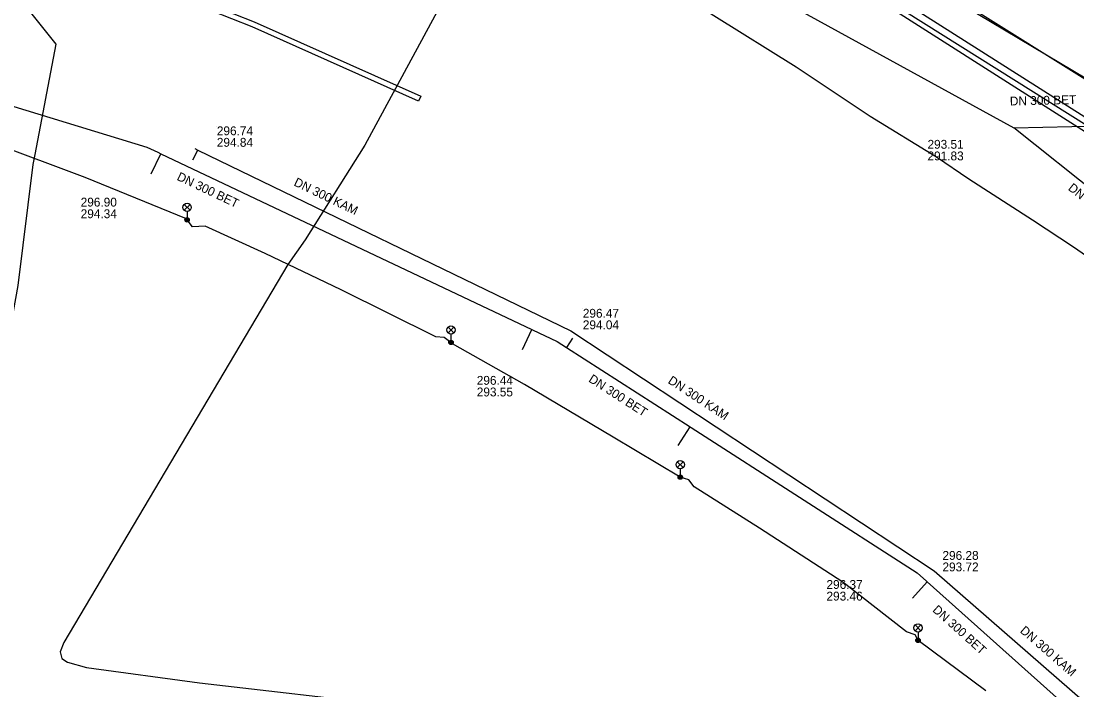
# Model space of a CAD drawing. Extents: x -595540 to -593988, y -1160850 to -1159202.
# Drawn here: x -594204.3 to -594108.9, y -1159503.5 to -1159443.1 of the extents above; entities that cross this region are included whole.
import ezdxf

# ---------------------------------------------------------------- set-up
doc = ezdxf.new("R2010")
doc.units = 0
for name, color, linetype in [('BKOM-ODVODNENI_objekt', 7, 'Continuous'), ('BVK-DESTOVA_popisy', 7, 'Continuous'), ('BVK-DESTOVA_trasa sítě', 7, 'Continuous'), ('BVK-SPLASKOVA_popisy', 7, 'Continuous'), ('BVK-SPLASKOVA_trasa sítě', 7, 'Continuous'), ('CETIN_kabel podzemní', 7, 'Continuous'), ('CETIN_kabelovod', 7, 'Continuous'), ('DESTOVA-NEPROVOZOVANA_popisy', 7, 'Continuous'), ('DESTOVA_trasa neprovozované sítě', 7, 'Continuous'), ('DSP-SDEL-VODAFONE_kabel', 7, 'Continuous'), ('EON-NN_kabel', 7, 'Continuous'), ('SPLASKOVA_neprovozovaná  trasa sítě', 7, 'Continuous'), ('TSB_kabel VO', 7, 'Continuous'), ('TSB_lampy VO', 7, 'Continuous')]:
    doc.layers.add(name, color=color, linetype=linetype)

msp = doc.modelspace()

# ---------------------------------------------------------------- linework, layer by layer
at = {"layer": 'BKOM-ODVODNENI_objekt'}
msp.add_lwpolyline([(-594168.19, -1159449.86), (-594168.43, -1159450.3), (-594183.46, -1159443.59), (-594198.16, -1159437.79), (-594197.97, -1159437.33), (-594183.27, -1159443.13)], close=True, dxfattribs=at)
at = {"layer": 'BVK-DESTOVA_popisy'}
for p, q in [((-594198.96, -1159459.958), (-594198.96, -1159459.958)), ((-594163.148, -1159476.063), (-594163.148, -1159476.063)), ((-594131.528, -1159494.507), (-594131.528, -1159494.507))]:
    msp.add_line(p, q, dxfattribs=at)
at = {"layer": 'BVK-DESTOVA_trasa sítě'}
msp.add_line((-594223.95, -1159445.02), (-594192.989, -1159454.457), dxfattribs=at)
for points in [[(-594192.989, -1159454.457), (-594191.995, -1159454.928), (-594191.724, -1159455.056), (-594158.158, -1159470.954), (-594158.113, -1159470.975), (-594155.872, -1159472.037)], [(-594155.872, -1159472.037), (-594155.032, -1159472.576), (-594143.85, -1159479.749), (-594143.777, -1159479.796), (-594123.318, -1159492.92)], [(-594123.318, -1159492.92), (-594122.476, -1159493.673), (-594122.416, -1159493.727), (-594096.516, -1159516.895), (-594096.188, -1159517.188), (-594095.555, -1159517.754)]]:
    msp.add_lwpolyline(points, dxfattribs=at)
at = {"layer": 'BVK-SPLASKOVA_popisy'}
for p, q in [((-594186.649, -1159452.591), (-594186.649, -1159452.591)), ((-594153.558, -1159469.077), (-594153.558, -1159469.077)), ((-594121.042, -1159490.956), (-594121.042, -1159490.956))]:
    msp.add_line(p, q, dxfattribs=at)
at = {"layer": 'BVK-SPLASKOVA_trasa sítě'}
for p, q in [((-594154.636, -1159471.074), (-594121.778, -1159492.739)), ((-594121.778, -1159492.739), (-594093.394, -1159517.503))]:
    msp.add_line(p, q, dxfattribs=at)
msp.add_lwpolyline([(-594188.649, -1159454.591), (-594188.373, -1159454.725), (-594154.636, -1159471.074)], dxfattribs=at)
at = {"layer": 'CETIN_kabel podzemní'}
for points in [[(-594207.29, -1159481.71), (-594204.6, -1159466.97), (-594203.25, -1159456.04), (-594203.09, -1159455.13), (-594201.17, -1159445.15), (-594203.34, -1159442.44), (-594205.3, -1159439.78), (-594204.4, -1159435.24), (-594198.08, -1159420.97), (-594196.08, -1159419.26), (-594186.93, -1159411.99), (-594185.3, -1159410.85), (-594173.53, -1159415.26), (-594172.5, -1159415.65)], [(-594172.63, -1159415.76), (-594172.08, -1159416.44), (-594169.78, -1159417.95), (-594137.79, -1159433.78), (-594094.45, -1159460.98), (-594092.79, -1159462.54), (-594063.1, -1159493.51)]]:
    msp.add_lwpolyline(points, dxfattribs=at)
at = {"layer": 'CETIN_kabelovod'}
msp.add_lwpolyline([(-594135.78, -1159434.24), (-594136.32, -1159435.11), (-594094.68, -1159461.65), (-594093.92, -1159460.8), (-594135.78, -1159434.24)], close=True, dxfattribs=at)
at = {"layer": 'DESTOVA-NEPROVOZOVANA_popisy'}
msp.add_line((-594122.395, -1159455.66), (-594122.395, -1159455.66), dxfattribs=at)
at = {"layer": 'DESTOVA_trasa neprovozované sítě'}
for p, q in [((-594146.866, -1159425.143), (-594101.076, -1159452.404)), ((-594155.968, -1159430.034), (-594114.596, -1159452.712)), ((-594114.596, -1159452.712), (-594101.076, -1159452.404)), ((-594076.529, -1159483.104), (-594114.596, -1159452.712)), ((-594192.58, -1159456.863), (-594191.724, -1159455.056)), ((-594159.014, -1159472.762), (-594158.158, -1159470.954)), ((-594154.492, -1159471.734), (-594155.032, -1159472.576)), ((-594144.93, -1159481.432), (-594143.85, -1159479.749)), ((-594123.749, -1159495.218), (-594122.416, -1159493.727))]:
    msp.add_line(p, q, dxfattribs=at)
at = {"layer": 'DSP-SDEL-VODAFONE_kabel'}
msp.add_lwpolyline([(-594166.141, -1159441.127), (-594173.258, -1159454.281), (-594178.659, -1159462.835), (-594180.224, -1159465.066), (-594200.486, -1159499.22), (-594200.811, -1159500.081), (-594200.649, -1159500.655), (-594200.145, -1159501.013), (-594198.419, -1159501.49), (-594188.215, -1159502.853), (-594170.45, -1159504.906), (-594140.979, -1159508.283), (-594120.243, -1159513.408), (-594117.504, -1159514.659), (-594115.785, -1159516.368), (-594114.9, -1159519.073), (-594114.083, -1159519.565), (-594113.772, -1159517.844)], dxfattribs=at)
at = {"layer": 'EON-NN_kabel'}
msp.add_lwpolyline([(-594156.986, -1159433.579), (-594156.835, -1159433.357), (-594156.727, -1159433.29), (-594156.56, -1159433.33), (-594154.499, -1159434.577), (-594151.403, -1159436.524), (-594145.825, -1159439.898), (-594141.711, -1159442.563), (-594134.283, -1159447.217), (-594127.577, -1159451.681), (-594121.567, -1159455.356), (-594118.646, -1159457.332), (-594112.909, -1159461.03), (-594109.207, -1159463.486), (-594106.147, -1159465.594), (-594100.978, -1159469.268), (-594097.285, -1159472.111), (-594094.033, -1159474.448), (-594090.923, -1159475.229), (-594089.297, -1159475.669), (-594088.716, -1159475.878), (-594088.496, -1159476.307), (-594088.585, -1159476.812), (-594088.918, -1159477.217)], dxfattribs=at)
at = {"layer": 'SPLASKOVA_neprovozovaná  trasa sítě'}
msp.add_line((-594188.809, -1159455.625), (-594188.373, -1159454.725), dxfattribs=at)
at = {"layer": 'TSB_kabel VO'}
for points in [[(-594376.39, -1159385.68), (-594367.679, -1159386.2), (-594341.088, -1159386.914), (-594326.644, -1159387.119), (-594311.128, -1159384.822), (-594288.263, -1159385.894), (-594235.03, -1159394.774), (-594208.949, -1159401.716), (-594182.205, -1159409.729), (-594139.537, -1159428.664), (-594097.46, -1159454.98), (-594060.433, -1159487.636), (-594061.3, -1159490.29)], [(-594117.13, -1159503.58), (-594123.25, -1159499.03), (-594123.52, -1159498.54), (-594124.3, -1159498.26), (-594130.05, -1159493.77), (-594137.57, -1159488.9), (-594143.5, -1159485.16), (-594143.96, -1159484.53), (-594144.75, -1159484.28), (-594150.8, -1159480.67), (-594158.82, -1159475.9), (-594165.35, -1159472.25), (-594165.48, -1159472.11), (-594166.09, -1159471.66), (-594166.84, -1159471.6), (-594175.41, -1159467.35), (-594182.29, -1159464.09), (-594187.7, -1159461.62), (-594188.85, -1159461.66), (-594189.34, -1159461.03), (-594189.39, -1159460.94), (-594198.54, -1159457.21), (-594206.87, -1159454.11)]]:
    msp.add_lwpolyline(points, dxfattribs=at)
at = {"layer": 'TSB_lampy VO'}
for p, q in [((-594189.605, -1159460.17), (-594189.075, -1159459.64)), ((-594189.605, -1159459.64), (-594189.075, -1159460.17)), ((-594189.605, -1159460.17), (-594189.075, -1159459.64)), ((-594189.605, -1159459.64), (-594189.075, -1159460.17)), ((-594189.34, -1159460.28), (-594189.34, -1159461.03)), ((-594189.34, -1159460.28), (-594189.34, -1159461.03)), ((-594165.745, -1159471.25), (-594165.215, -1159470.72)), ((-594165.745, -1159470.72), (-594165.215, -1159471.25)), ((-594165.745, -1159471.25), (-594165.215, -1159470.72)), ((-594165.745, -1159470.72), (-594165.215, -1159471.25)), ((-594165.48, -1159471.36), (-594165.48, -1159472.11)), ((-594165.48, -1159471.36), (-594165.48, -1159472.11)), ((-594145.015, -1159483.42), (-594144.485, -1159482.89)), ((-594145.015, -1159482.89), (-594144.485, -1159483.42)), ((-594145.015, -1159483.42), (-594144.485, -1159482.89)), ((-594145.015, -1159482.89), (-594144.485, -1159483.42)), ((-594144.75, -1159483.53), (-594144.75, -1159484.28)), ((-594144.75, -1159483.53), (-594144.75, -1159484.28)), ((-594123.515, -1159498.17), (-594122.985, -1159497.64)), ((-594123.515, -1159497.64), (-594122.985, -1159498.17)), ((-594123.515, -1159498.17), (-594122.985, -1159497.64)), ((-594123.515, -1159497.64), (-594122.985, -1159498.17)), ((-594123.25, -1159498.28), (-594123.25, -1159499.03)), ((-594123.25, -1159498.28), (-594123.25, -1159499.03))]:
    msp.add_line(p, q, dxfattribs=at)
for centre, radius in [((-594189.34, -1159459.905), 0.375), ((-594189.34, -1159459.905), 0.375), ((-594189.34, -1159461.03), 0.2), ((-594189.34, -1159461.03), 0.2), ((-594189.34, -1159461.03), 0.145), ((-594189.34, -1159461.03), 0.145), ((-594189.34, -1159461.03), 0.0876), ((-594189.34, -1159461.03), 0.0876), ((-594165.48, -1159470.985), 0.375), ((-594165.48, -1159470.985), 0.375), ((-594165.48, -1159472.11), 0.2), ((-594165.48, -1159472.11), 0.2), ((-594165.48, -1159472.11), 0.145), ((-594165.48, -1159472.11), 0.145), ((-594165.48, -1159472.11), 0.0876), ((-594165.48, -1159472.11), 0.0876), ((-594144.75, -1159483.155), 0.375), ((-594144.75, -1159483.155), 0.375), ((-594144.75, -1159484.28), 0.2), ((-594144.75, -1159484.28), 0.2), ((-594144.75, -1159484.28), 0.145), ((-594144.75, -1159484.28), 0.145), ((-594144.75, -1159484.28), 0.0876), ((-594144.75, -1159484.28), 0.0876), ((-594123.25, -1159497.905), 0.375), ((-594123.25, -1159497.905), 0.375), ((-594123.25, -1159499.03), 0.2), ((-594123.25, -1159499.03), 0.2), ((-594123.25, -1159499.03), 0.145), ((-594123.25, -1159499.03), 0.145), ((-594123.25, -1159499.03), 0.0876), ((-594123.25, -1159499.03), 0.0876)]:
    msp.add_circle(centre, radius, dxfattribs=at)

# ---------------------------------------------------------------- texts
at = {"layer": 'BVK-DESTOVA_popisy'}
for rotation, p in [(334.66465, (-594190.327, -1159457.401)), (327.33079, (-594153.102, -1159475.612)), (318.16346, (-594121.996, -1159496.364))]:
    msp.add_text('DN 300 BET', height=0.8, rotation=rotation, dxfattribs=at).set_placement(p)
for s, p in [('296.90', (-594198.96, -1159459.833)), ('294.34', (-594198.96, -1159460.883)), ('296.44', (-594163.148, -1159475.938)), ('293.55', (-594163.148, -1159476.988)), ('296.37', (-594131.528, -1159494.382)), ('293.46', (-594131.528, -1159495.432))]:
    msp.add_text(s, height=0.8, dxfattribs=at).set_placement(p)
at = {"layer": 'BVK-SPLASKOVA_popisy'}
for s, p in [('296.74', (-594186.649, -1159453.391)), ('294.84', (-594186.649, -1159454.431)), ('296.47', (-594153.558, -1159469.877)), ('294.04', (-594153.558, -1159470.917)), ('296.28', (-594121.042, -1159491.756)), ('293.72', (-594121.042, -1159492.796))]:
    msp.add_text(s, height=0.8, dxfattribs=at).set_placement(p)
for rotation, p in [(334.14899, (-594179.753, -1159457.902)), (326.58594, (-594145.927, -1159475.739)), (318.90831, (-594114.09, -1159498.252))]:
    msp.add_text('DN 300 KAM', height=0.8, rotation=rotation, dxfattribs=at).set_placement(p)
at = {"layer": 'DESTOVA-NEPROVOZOVANA_popisy'}
for rotation, p in [(1.3178, (-594114.94, -1159450.706)), (321.37203, (-594109.742, -1159458.276))]:
    msp.add_text('DN 300 BET', height=0.8, rotation=rotation, dxfattribs=at).set_placement(p)
for s, p in [('293.51', (-594122.395, -1159454.61)), ('291.83', (-594122.395, -1159455.66))]:
    msp.add_text(s, height=0.8, dxfattribs=at).set_placement(p)

doc.saveas('drawing.dxf')
